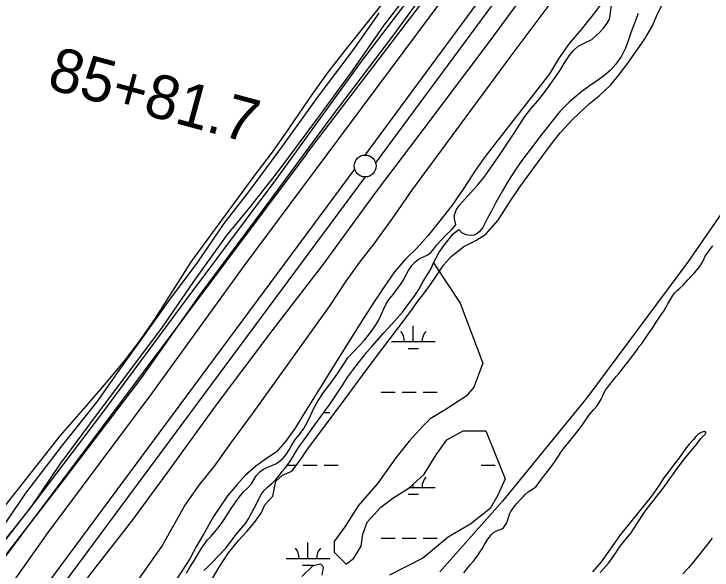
# Model space of a CAD drawing. Extents: x 3535183 to 3573198, y 534952 to 560562.
# Drawn here: x 3561184 to 3562777, y 554897 to 556166 of the extents above; entities that cross this region are included whole.
import ezdxf

# ---------------------------------------------------------------- set-up
doc = ezdxf.new("R2010")
doc.units = 0
for name, color, linetype in [('V-LEVE-TOET', 7, 'Continuous'), ('V-ROAD-CNTR', 7, 'Continuous'), ('V-SITE-VEGE', 7, 'Continuous'), ('V-SURV-IDEN', 7, 'Continuous'), ('V-SURV-LINE', 7, 'Continuous'), ('V-TOPO-SHOR', 7, 'Continuous'), ('V-WETL-SWMP', 7, 'Continuous')]:
    doc.layers.add(name, color=color, linetype=linetype)

msp = doc.modelspace()

# ---------------------------------------------------------------- linework, layer by layer
at = {"layer": 'V-LEVE-TOET'}
msp.add_line((3561978.8, 555952.8), (3562264.7, 556336.6), dxfattribs=at)
for points in [[(3561122.4, 554562), (3561189.1, 554659), (3561269.5, 554763.8), (3561358.6, 554887.6), (3561453, 555008.8), (3561533.5, 555118.1), (3561648.9, 555277.3), (3561773.6, 555443.7), (3561890.4, 555595.7), (3562009.2, 555758.2), (3562111.5, 555893.1), (3562271.1, 556105.3), (3562399.8, 556280.9), (3562508.6, 556416.5), (3562605.5, 556515.3), (3562672.1, 556583.4), (3562728.1, 556646.9), (3562792.7, 556721.5), (3562858.1, 556808.6), (3562923.4, 556903), (3563026.6, 557045.3)], [(3561113.5, 554772.9), (3561262.5, 554983.1), (3561499.5, 555300.9), (3561710.5, 555592.4), (3561978.8, 555952.8)]]:
    msp.add_lwpolyline(points, dxfattribs=at)
at = {"layer": 'V-ROAD-CNTR'}
for points in [[(3561852.6, 555848.1), (3562210.2, 556316.5)], [(3561852.6, 555848.1), (3560733.6, 554353.8), (3560047.7, 553368.8)]]:
    msp.add_lwpolyline(points, dxfattribs=at)
at = {"layer": 'V-SITE-VEGE'}
for points in [[(3562048.1, 555699.5), (3562094.4, 555766.8), (3562316.4, 556067.9), (3562442, 556235.9), (3562615.5, 556448.3), (3562651.8, 556498), (3562684.4, 556536.1), (3562710.4, 556566.4), (3562775, 556659.5), (3562779.5, 556665.8), (3562781.4, 556665.7), (3562793.5, 556666.3), (3562806.3, 556664.2), (3562812.3, 556660.9), (3562820.3, 556652.8), (3562828.3, 556642.7), (3562830.3, 556629.9)], [(3562209.9, 556339), (3562050.3, 556119.2), (3561904.9, 555927.1), (3561757.2, 555725.6), (3561609.5, 555527.1), (3561475.1, 555336.5), (3561301.1, 555107.8), (3561139.6, 554899.9)], [(3561097.5, 554879.5), (3561230.1, 555049.1), (3561387.4, 555257), (3561579.3, 555517.1), (3561782.5, 555789), (3561977.3, 556058.2), (3562133.5, 556263.5)], [(3562536.9, 556206.1), (3562506.4, 556165.1), (3562478.6, 556130.8), (3562451.2, 556099.2), (3562427.2, 556064.2), (3562406.5, 556029.6), (3562259.5, 555841.1), (3562239.3, 555812.3), (3562211.2, 555768.9), (3562184.7, 555730.3), (3562156.5, 555694.6), (3562129.3, 555661.2), (3562104, 555632.3), (3562078.2, 555607.1), (3562052.8, 555577.7), (3562027.5, 555541.8), (3562004.8, 555507.2), (3561982.6, 555472.9), (3561961, 555437.7), (3561913.8, 555362.5), (3561889.1, 555322.9), (3561843.5, 555250.4), (3561826.2, 555221.2), (3561804.4, 555190.9), (3561782.7, 555166.6), (3561761, 555152.2), (3561736.3, 555134.8), (3561712.3, 555113.4), (3561693.5, 555092.9), (3561671.7, 555066.9), (3561639.6, 555019.4), (3561618.5, 554981.5), (3561601.2, 554951.8), (3561586.1, 554923.1), (3561556.3, 554877.1)], [(3562023.7, 556189.1), (3561939.2, 556083.2), (3561901.6, 556034.2), (3561865.1, 555983.6), (3561802.9, 555892.3), (3561771, 555847.7), (3561732, 555796.2), (3561588.6, 555601.6), (3561507.8, 555474.5), (3561473.2, 555423.4), (3561436.9, 555375.7), (3561399, 555331.1), (3561348.4, 555271.5), (3561289.8, 555204.1), (3561157.6, 555036.6)], [(3561852.8, 555171), (3561942.6, 555291.5), (3561980.6, 555343), (3562007.5, 555378.8), (3562040.9, 555422.6), (3562071.6, 555464.2), (3562093.9, 555493.9), (3562106.2, 555510.7), (3562121.5, 555530.1), (3562135, 555549.2), (3562149.2, 555570.2), (3562164.5, 555593.4), (3562181.8, 555612.9), (3562211.3, 555635.7), (3562238.1, 555649.8), (3562261.5, 555664.2), (3562289.1, 555695.8), (3562312.9, 555733.2), (3562339.4, 555772.5), (3562406.6, 555864), (3562430.8, 555895.2), (3562459.6, 555926.1), (3562496.8, 555961.1), (3562519.8, 555979.8), (3562546.2, 556004.6), (3562567.3, 556029.7), (3562586.5, 556056.4), (3562603.8, 556080), (3562624.2, 556109.4), (3562641.8, 556139.1), (3562650.7, 556161.7), (3562665.7, 556192.6)], [(3562931.3, 555903), (3562721.3, 555599.6), (3562491.9, 555290.5), (3562299.4, 555054.7), (3562179.6, 554919.6), (3562156.6, 554893.3)], [(3561406, 554787.1), (3561521.7, 554951.4), (3561573.6, 555043.5), (3561607.2, 555090.8), (3561641.8, 555134.2), (3561681.3, 555189.7), (3561728.9, 555253.7), (3561905.8, 555501.5), (3561942.4, 555556.6), (3561974, 555600.1), (3562006.6, 555642.2), (3562048.1, 555699.5)], [(3561632, 554868.7), (3561652.4, 554904.2), (3561674.3, 554936.9), (3561696.5, 554964.8), (3561715.7, 554985.7), (3561732.2, 555005.2), (3561748.7, 555027.3), (3561756.8, 555046.5), (3561774.8, 555065.8), (3561782.2, 555100.1), (3561797.5, 555114.1), (3561818.6, 555123), (3561839.7, 555151.2), (3561852.8, 555171)]]:
    msp.add_lwpolyline(points, dxfattribs=at)
at = {"layer": 'V-SURV-LINE'}
for points in [[(3561985.7, 555844.6), (3562405.5, 556413.7)], [(3562429.6, 556395.9), (3562009.8, 555826.8)], [(3560858.9, 554325.1), (3561961.9, 555812.5)], [(3561986, 555794.6), (3560883, 554307.2)]]:
    msp.add_lwpolyline(points, dxfattribs=at)
msp.add_circle((3561985.9, 555819.6), 25, dxfattribs=at)
at = {"layer": 'V-TOPO-SHOR'}
for points in [[(3561155.8, 554956), (3561223.4, 555040.9), (3561290.1, 555138.9), (3561359.6, 555233.2), (3561432.4, 555329.8), (3561522.2, 555449.3), (3561594.8, 555556.1), (3561669.4, 555660), (3561722.9, 555725.1), (3561789.6, 555809.7), (3561875.5, 555925.8), (3561956.6, 556036.9), (3562029.3, 556140.9), (3562109.7, 556246.2)], [(3562529.5, 556134), (3562538.2, 556145.3), (3562543.2, 556154.3), (3562545.1, 556163), (3562546.7, 556175.7), (3562549.1, 556190), (3562553.2, 556203.5)], [(3561151.3, 554985.3), (3561211.7, 555072.7), (3561296.1, 555183.4), (3561374.6, 555281.3), (3561429.9, 555360.2), (3561489.7, 555444.4), (3561538.6, 555512.9), (3561603.9, 555600.3), (3561664.2, 555688.4), (3561722.3, 555763.4), (3561795.5, 555862.3), (3561879.1, 555978.6), (3561958.1, 556084.2), (3562017.5, 556168.1)], [(3562608.5, 556167.5), (3562600.6, 556145.7), (3562593.2, 556125.7), (3562586.8, 556107.6), (3562579.7, 556088.4), (3562570.9, 556070.4), (3562557.8, 556052.1), (3562544.8, 556037.7), (3562530, 556024.6), (3562516.3, 556014.8), (3562499.3, 556003.3), (3562483.5, 555991.6), (3562468, 555979.8), (3562451.1, 555965.5), (3562430.7, 555944.8), (3562386.3, 555888.6), (3562368.6, 555864.6), (3562345.2, 555834.7), (3562330.9, 555814.6), (3562313, 555786.7), (3562299.1, 555762.6), (3562284, 555736.1), (3562274.9, 555718), (3562265, 555700.5), (3562254.3, 555678.9), (3562246, 555668.9), (3562241, 555664.7), (3562234.4, 555661.3), (3562225.3, 555660.6), (3562216.6, 555662.3), (3562206.8, 555666.7), (3562199.3, 555674.5)], [(3562192.9, 555684.9), (3562189.7, 555698.6), (3562189.7, 555707.7), (3562194.2, 555720.1), (3562201.4, 555730), (3562214.1, 555744.4), (3562228.2, 555760.5), (3562242.4, 555775.9), (3562257.3, 555794.3), (3562273.6, 555816.5), (3562285.4, 555834.1), (3562296.7, 555850.8), (3562310.4, 555871.4), (3562326.2, 555894.7), (3562339.4, 555915.5), (3562350.2, 555932.8), (3562364, 555949.7), (3562380.2, 555968.4), (3562394.3, 555986.8), (3562408.4, 556005.8), (3562421.1, 556024), (3562432.1, 556040.7), (3562442.3, 556057.2), (3562453, 556073.3), (3562461.9, 556084.2), (3562472.1, 556093.3), (3562484.1, 556098.9), (3562503.1, 556108.2), (3562511.5, 556116), (3562521.2, 556125.2), (3562529.5, 556134)], [(3561936.5, 555366.6), (3561946.1, 555381.8), (3561984.1, 555421.8), (3561992.9, 555432.5), (3562002.5, 555445.3), (3562009.4, 555455.7), (3562016.3, 555467.2), (3562021.8, 555478.6), (3562026.8, 555490.8), (3562033.1, 555503.6), (3562040.1, 555514.6), (3562050.2, 555527.3), (3562057.7, 555536.6), (3562066.9, 555549.5), (3562073.8, 555560.7), (3562078.9, 555570.6), (3562084.6, 555581.1), (3562092.3, 555592.1), (3562099.3, 555599.7), (3562106.9, 555606.3), (3562113.4, 555609.9), (3562120.3, 555612.8), (3562127.6, 555615.7), (3562135.4, 555622), (3562142.3, 555630.5), (3562149.7, 555639.4), (3562159.3, 555650.3), (3562170.3, 555661.8), (3562183.4, 555674.7), (3562192.9, 555684.9)], [(3561617.9, 554896.3), (3561626.8, 554904.8), (3561636.7, 554914.9), (3561650.6, 554929.4), (3561668.6, 554947.9), (3561690.8, 554977.6), (3561702.9, 554991.9), (3561712.5, 555003.4), (3561719.6, 555014.5), (3561725.2, 555024.8), (3561731.6, 555036.9), (3561737.9, 555049.3), (3561743.2, 555060.1), (3561748.2, 555069.8), (3561755, 555078.8), (3561762.4, 555086.1), (3561774, 555096), (3561781.8, 555103.7), (3561790.5, 555114.2), (3561796.5, 555122.2), (3561802.6, 555129.3), (3561813.2, 555143.5), (3561820.4, 555154.3), (3561827.3, 555167), (3561835.5, 555179.5), (3561846.7, 555194.7), (3561857.8, 555210.4), (3561868.5, 555225.6), (3561882.8, 555245.4), (3561893, 555259), (3561906.2, 555277), (3561919.6, 555297.6), (3561933.2, 555318), (3561946.5, 555338.3), (3561957.8, 555353.6), (3561973.3, 555373), (3561989.9, 555394.3), (3562001.4, 555407.7), (3562014.5, 555422.8), (3562028.5, 555438.7), (3562046.2, 555458.1), (3562059, 555472.4), (3562070.8, 555486.1), (3562085.5, 555505.5), (3562097.5, 555521.6), (3562108, 555537.4), (3562115.3, 555550.8), (3562122.9, 555563.4), (3562130.9, 555576.1), (3562136.3, 555585.8), (3562141.1, 555596.8), (3562146.8, 555608.2), (3562154.3, 555621.3), (3562164.1, 555635.5), (3562175.6, 555650.3), (3562187.4, 555665.1), (3562199.3, 555674.5)], [(3562310.3, 555009.7), (3562315.6, 555025), (3562318.6, 555031.3), (3562327.6, 555043.9), (3562333.1, 555049.9), (3562339.1, 555056.7), (3562346.5, 555064.8), (3562351.3, 555069.8), (3562358.1, 555076), (3562363.8, 555079.8), (3562369.7, 555083.6), (3562375.8, 555088.2), (3562384.5, 555099.2), (3562388.5, 555104.8), (3562412.9, 555135.9), (3562421.2, 555148.1), (3562427, 555157), (3562431.9, 555165.1), (3562437.4, 555173.2), (3562442.8, 555180.2), (3562448.2, 555186.5), (3562453.9, 555193.4), (3562461.1, 555202), (3562468.9, 555211.8), (3562476.4, 555221.6), (3562483.3, 555231.4), (3562490.9, 555242.3), (3562495.7, 555249.1), (3562502.3, 555257.6), (3562507.7, 555263.5), (3562514.5, 555271.7), (3562519.7, 555279.5), (3562524.1, 555287.4), (3562527.3, 555293.8), (3562530.6, 555301.2), (3562534, 555308.3), (3562538.6, 555314.2), (3562544.5, 555321), (3562549.8, 555327.6), (3562553.9, 555332.8), (3562558.1, 555338.3), (3562564.6, 555346.3), (3562587.2, 555374.5), (3562593.7, 555382.9), (3562599.6, 555390.8), (3562603.2, 555396.1), (3562607.1, 555401.3), (3562611.5, 555407.4), (3562616.9, 555414.5), (3562622.3, 555422), (3562628.7, 555431.4), (3562635, 555440.4), (3562639.7, 555447.2), (3562646, 555457.3), (3562651.3, 555465.6), (3562655.9, 555472.4), (3562662.9, 555482.1), (3562667.1, 555488.1), (3562672.6, 555497.2), (3562676.8, 555504.6), (3562681.2, 555512.8), (3562688.1, 555524.3), (3562692.7, 555530), (3562698.6, 555536.2), (3562704.1, 555541), (3562711.4, 555547.7), (3562717.2, 555553.9), (3562722.4, 555559.4), (3562729.9, 555567.8), (3562737.1, 555575.5), (3562746.3, 555586), (3562754.9, 555598.7), (3562759.4, 555608.1), (3562761.6, 555613.4), (3562769.8, 555625.2), (3562774, 555630.7), (3562778.9, 555637.2)], [(3561577.9, 554890.6), (3561585.1, 554902.5), (3561597, 554921.7), (3561605.7, 554935.8), (3561614.9, 554950.3), (3561626.2, 554966), (3561634.3, 554975.1), (3561642.9, 554984.5), (3561650.4, 554993.7), (3561659.4, 555005.7), (3561665.8, 555015.1), (3561671.4, 555024.8), (3561681.4, 555040.3), (3561690.7, 555052.9), (3561700.7, 555066.6), (3561709.3, 555076.3), (3561718, 555085.1), (3561726.1, 555094.3), (3561731.9, 555103.5), (3561737.3, 555112.4), (3561745.2, 555121.9), (3561753.7, 555127.8), (3561761.6, 555131.3), (3561773, 555135.9), (3561781.9, 555140), (3561788.8, 555144), (3561798.8, 555152.4), (3561805.8, 555160.9), (3561812.4, 555172), (3561817.8, 555181.4), (3561827.1, 555196), (3561835.8, 555207), (3561845.6, 555220.3), (3561855.3, 555237.1), (3561862.3, 555253.2), (3561868.2, 555265.5), (3561877.6, 555282.6), (3561891.1, 555302.8), (3561903.5, 555319.1), (3561914.1, 555333.5), (3561925.1, 555349), (3561936.5, 555366.6)], [(3562522.4, 554891.7), (3562528.8, 554899.2), (3562535.3, 554906.5), (3562541.6, 554913.8), (3562547.5, 554921.4), (3562554.3, 554931.4), (3562559.1, 554939.2), (3562565.8, 554948.9), (3562574.3, 554959.9), (3562584.8, 554972.2), (3562593.1, 554982.7), (3562617, 555020), (3562623.2, 555029.8), (3562632.6, 555041.8), (3562637.9, 555048.3), (3562645.4, 555058), (3562650.9, 555065), (3562658.1, 555074.3), (3562665.6, 555084.1), (3562672.4, 555093.2), (3562680.5, 555104.5), (3562689.6, 555117.2), (3562695.8, 555125.8), (3562702.9, 555136.2), (3562709.1, 555144.4), (3562717.7, 555154.9), (3562741, 555183.2), (3562746.1, 555189.5), (3562748.7, 555192.8), (3562752, 555197.3), (3562755.2, 555200.9), (3562760.6, 555206), (3562761.8, 555207.3), (3562762.9, 555208.8), (3562763.4, 555210.1), (3562763.1, 555211.5), (3562761.7, 555213.4), (3562757.3, 555212.9), (3562752.6, 555211.5), (3562745.8, 555207.2), (3562740.2, 555201.9), (3562734.9, 555195.6), (3562725.5, 555184.8), (3562715.9, 555173), (3562704.6, 555156.6), (3562667.2, 555107.9), (3562655.1, 555089.2), (3562639.3, 555066.1), (3562568.6, 554978.7), (3562545, 554944.9), (3562524.3, 554916.5), (3562504.5, 554893)], [(3562278.9, 554982.9), (3562285.6, 554987), (3562297.6, 554991.3), (3562301.7, 554994.1), (3562304.6, 554998), (3562307.5, 555003.2), (3562310.3, 555009.7)], [(3562211, 554891), (3562219.6, 554901.7), (3562226.5, 554910.1), (3562232.4, 554917), (3562237.2, 554923.1), (3562242, 554929.8), (3562247.7, 554937.9), (3562252.6, 554946.1), (3562256.7, 554952.9), (3562265, 554966.8), (3562269.3, 554972.8), (3562273.9, 554978.2), (3562278.9, 554982.9)], [(3562778.1, 554970.2), (3562767.7, 554957.3), (3562735.4, 554916.2), (3562723.5, 554902.5), (3562710.7, 554888.4)]]:
    msp.add_lwpolyline(points, dxfattribs=at)
at = {"layer": 'V-WETL-SWMP'}
for p, q in [((3562095.7, 555418.7), (3562095.7, 555454.7)), ((3562045.7, 555418.7), (3562145.7, 555418.7)), ((3562083.7, 555403.2), (3562107.7, 555403.2)), ((3562022.3, 555303.2), (3562054.3, 555303.2)), ((3562070.3, 555303.2), (3562102.3, 555303.2)), ((3562118.3, 555303.2), (3562150.3, 555303.2)), ((3561891.3, 555256.8), (3561905.2, 555256.8)), ((3561808.1, 555136.7), (3561828.4, 555136.7)), ((3561844.4, 555136.7), (3561876.4, 555136.7)), ((3561892.4, 555136.7), (3561924.4, 555136.7)), ((3562250.3, 555136.7), (3562282.3, 555136.7)), ((3562095.7, 555086), (3562095.7, 555093.7)), ((3562087.1, 555086), (3562145.7, 555086)), ((3562083.7, 555070.5), (3562107.7, 555070.5)), ((3562022.3, 554970.5), (3562054.3, 554970.5)), ((3562070.3, 554970.5), (3562102.3, 554970.5)), ((3562118.3, 554970.5), (3562150.3, 554970.5)), ((3561855.2, 554924.1), (3561855.2, 554960.1)), ((3561805.2, 554924.1), (3561905.2, 554924.1)), ((3561843.2, 554908.7), (3561867.2, 554908.7))]:
    msp.add_line(p, q, dxfattribs=at)
for points in [[(3561617.9, 554896.3), (3561626.8, 554904.8), (3561636.7, 554914.9), (3561668.6, 554947.9), (3561690.8, 554977.6), (3561712.5, 555003.4), (3561719.6, 555014.5), (3561725.2, 555024.8), (3561731.6, 555036.9), (3561748.2, 555069.8), (3561755, 555078.8), (3561762.4, 555086.1), (3561774, 555096), (3561781.8, 555103.7), (3561790.5, 555114.2), (3561796.5, 555122.2), (3561802.6, 555129.3), (3561813.2, 555143.5), (3561820.4, 555154.3), (3561827.3, 555167), (3561835.5, 555179.5), (3561846.7, 555194.7), (3561868.5, 555225.6), (3561882.8, 555245.4), (3561893, 555259), (3561906.2, 555277), (3561919.6, 555297.6), (3561933.2, 555318), (3561946.5, 555338.3), (3561957.8, 555353.6), (3561973.3, 555373), (3561989.9, 555394.3), (3562001.4, 555407.7), (3562028.5, 555438.7), (3562046.2, 555458.1), (3562059, 555472.4), (3562070.8, 555486.1), (3562085.5, 555505.5), (3562097.5, 555521.6), (3562108, 555537.4), (3562115.3, 555550.8), (3562122.9, 555563.4), (3562130.9, 555576.1), (3562136.3, 555585.8), (3562141.1, 555596.8), (3562141.8, 555598.2), (3562202.9, 555506.4), (3562254.2, 555369.5), (3562233.7, 555314.7), (3562216.5, 555294.2), (3562168.6, 555263.4), (3562134.4, 555242.8), (3562117.3, 555225.7)], [(3562117.3, 555225.7), (3562086.5, 555191.5), (3562055.7, 555153.8), (3562014.6, 555095.7), (3561970.1, 555044.3), (3561939.3, 554996.4), (3561915.3, 554962.2), (3561915.3, 554938.2), (3561942.7, 554910.8), (3561959.8, 554924.5), (3561977, 554951.9), (3561980.4, 554979.3), (3561990.6, 555006.7), (3562021.5, 555040.9), (3562048.8, 555061.4), (3562086.5, 555085.4), (3562120.7, 555116.2), (3562148.1, 555160.7), (3562172.1, 555194.9), (3562209.7, 555215.5), (3562233.7, 555215.5), (3562261, 555215.5), (3562305.5, 555105.9), (3562288.4, 555068.3), (3562271.3, 555037.5), (3562226.8, 555003.2), (3562175.5, 554972.4), (3562117.3, 554924.5), (3562041.2, 554885.9)], [(3561887.7, 554885.9), (3561890.8, 554904.3), (3561884.6, 554910.5), (3561866.2, 554907.4), (3561841.6, 554882.9)]]:
    msp.add_lwpolyline(points, dxfattribs=at)
for centre, start, end in [((3562040.5, 555419.1), 359.2282, 40.7718), ((3562151, 555419.1), 139.2282, 180.7718), ((3562151, 555086.5), 139.2282, 180.7718), ((3561800, 554924.6), 359.2282, 40.7718), ((3561910.5, 554924.6), 139.2282, 180.7718)]:
    msp.add_arc(centre, 35.2, start, end, dxfattribs=at)

# ---------------------------------------------------------------- texts
at = {"layer": 'V-SURV-IDEN'}
msp.add_text('85+81.7', height=100, rotation=344.8635, dxfattribs=at).set_placement((3561256.9, 555997.2))

doc.saveas('drawing.dxf')
